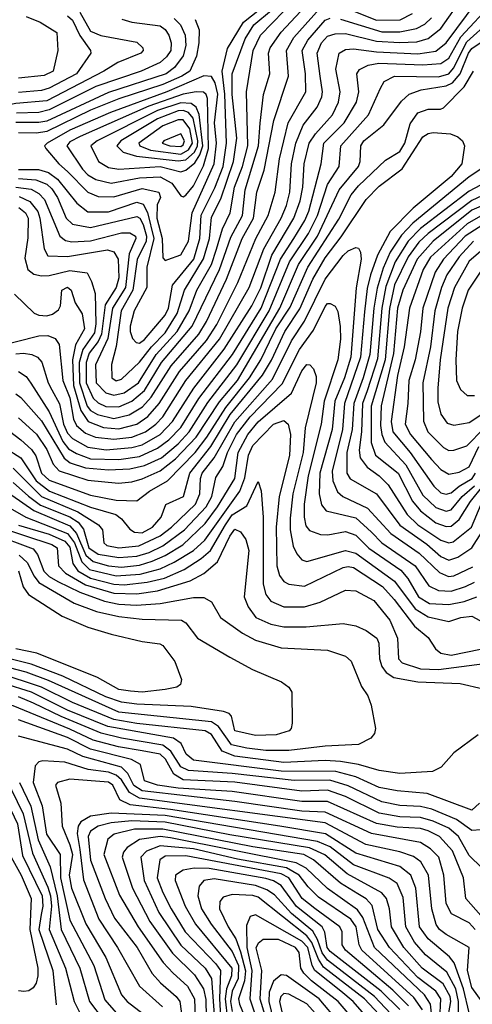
# Model space of a CAD drawing. Extents: x 501367 to 657802, y 482273 to 547541.
# Tile 577 of 656: x 600550 to 602307, y 520004 to 523825. Entities that reach past the tile are written whole.
import ezdxf

# ---------------------------------------------------------------- set-up
doc = ezdxf.new("R2010")
doc.units = 0

msp = doc.modelspace()

# ---------------------------------------------------------------- linework, layer by layer
at = {"layer": '0CON20XD'}
for points in [[(600548.4, 523138.4), (600589.8, 523119.8), (600620, 523080), (600628.8, 523055), (600645, 522936), (600658.8, 522908.8), (600735, 522906.3), (600891.1, 522931.1), (600915, 522923.5), (600932.3, 522895), (600935, 522822.9), (600924.2, 522785), (600881.6, 522718.4), (600868, 522605), (600854.5, 522575.5), (600820.3, 522530.3), (600807.6, 522495), (600808.2, 522415), (600835, 522355.6), (600855, 522337.8), (600885, 522324.3), (600935, 522322.4), (600985.7, 522344.3), (601035, 522386), (601100, 522495), (601219.3, 522635), (601325.7, 522855), (601369, 522981), (601414.9, 523065), (601425.3, 523165), (601477.5, 523335), (601483.6, 523423.6), (601495.8, 523534.2), (601521.2, 523615), (601515.9, 523695), (601522.6, 523715), (601565, 523775.6), (601732.5, 523957.5)], [(600455, 522554.8), (600625, 522598.1), (600659, 522599), (600687.8, 522587.8), (600703.9, 522563.9), (600717.7, 522425), (600745, 522357.7), (600759.4, 522275), (600770.7, 522250.7), (600805, 522219.9), (600844.5, 522204.5), (600915, 522196.5), (600984.7, 522205.3), (601038, 522225), (601078.3, 522255), (601105, 522283.8), (601194.6, 522425), (601325.6, 522585), (601440.7, 522785), (601497.4, 522935), (601565.4, 523055), (601585, 523103.1), (601598.5, 523155), (601604.4, 523265), (601621.4, 523345), (601650.8, 523415), (601705.2, 523485), (601722.1, 523525), (601724.8, 523545), (601715.6, 523605.6), (601704.3, 523695), (601720.9, 523735), (601745, 523760.3), (601775, 523769.4), (601815, 523771.4), (601935, 523741.1), (602023.9, 523736.1), (602090.8, 523739.2), (602135, 523751), (602185, 523790.8), (602268.9, 523911.1)], [(600535, 523174.9), (600595, 523166.4), (600625, 523150), (600646.3, 523126.3), (600706.5, 522985), (600727.9, 522967.9), (600752.3, 522962.3), (600825, 522966.9), (600945, 522997.7), (600977.3, 522997.3), (600999.5, 522985), (601000.7, 522975), (600974.4, 522915.6), (600960.5, 522785), (600909.7, 522705), (600891.8, 522588.2), (600844.1, 522485), (600847.5, 522415), (600885, 522376.6), (600915, 522367.4), (600955, 522376.3), (601011.8, 522415), (601080, 522525), (601161.8, 522615), (601208.3, 522695), (601238.2, 522775), (601293.9, 522875), (601314.3, 522934.3), (601337.1, 523012.9), (601367, 523075), (601384.1, 523175), (601415.3, 523255), (601435.1, 523335), (601430.2, 523545), (601455.7, 523705), (601484.5, 523765), (601620.6, 523905)], [(600535, 522527.9), (600565, 522530.6), (600597.8, 522525), (600618.9, 522515), (600636.1, 522496.1), (600660, 522415), (600675, 522388.4), (600704.7, 522334.7), (600720.7, 522255), (600735, 522220.3), (600755, 522200), (600815, 522165.6), (600886.3, 522156.3), (600985, 522165.1), (601025, 522174.9), (601094.9, 522215.1), (601142.8, 522265), (601225.4, 522395), (601344, 522546), (601451.2, 522715), (601485.4, 522784.7), (601529.2, 522910.8), (601614.2, 523055), (601638.5, 523121.5), (601649.3, 523175), (601654.3, 523265), (601673.8, 523345), (601698, 523382), (601764.5, 523455), (601786.9, 523505), (601794, 523545), (601777.2, 523632.8), (601790.4, 523695), (601815, 523708.4), (601845, 523711.2), (601935, 523700.2), (602095, 523692.3), (602165, 523702.9), (602205, 523734.4), (602325, 523897.1)], [(600545, 522459.6), (600575, 522440.8), (600593.8, 522413.8), (600665, 522303.4), (600717.8, 522187.8), (600740.1, 522160.1), (600770.9, 522140.9), (600825, 522120.3), (600935, 522117.9), (601015, 522129.8), (601085, 522162.3), (601128.8, 522195), (601175, 522242.1), (601245.3, 522354.7), (601375.8, 522525), (601487.6, 522705), (601562, 522895), (601614.1, 522975.9), (601656.4, 523045), (601672.2, 523082.2), (601719.7, 523265), (601730.7, 523345), (601809.5, 523425), (601857, 523505), (601866.2, 523545), (601858.6, 523615), (601868.6, 523631.4), (601901.9, 523648.1), (601944.5, 523655.5), (602115, 523649.9), (602185, 523655.1), (602215, 523675.2), (602262.1, 523757.9), (602385, 523889.5)], [(600545, 523243.6), (600623.3, 523243.3), (600661.4, 523231.4), (600696.3, 523206.3), (600772.5, 523112.5), (600815, 523078.7), (600895, 523078.9), (601005, 523116), (601029.3, 523109.3), (601046.7, 523076.7), (601070.6, 522975), (601043.7, 522865), (601043.2, 522785), (600994, 522695), (600979.3, 522635), (600978.2, 522615), (600987.8, 522587.8), (601002.4, 522572.4), (601015, 522568.9), (601035, 522583.8), (601115, 522678.7), (601127.4, 522705), (601143.2, 522795), (601225.3, 522895), (601249.5, 522975), (601254.2, 523065.8), (601307.4, 523172.6), (601339.4, 523255), (601352.5, 523345), (601346.6, 523535), (601335.5, 523625), (601356.8, 523713.2), (601418.8, 523815), (601505.9, 523884.1)], [(600546.5, 523096.5), (600573, 523075), (600582.8, 523055), (600582, 522978), (600569.5, 522899.5), (600582.1, 522855), (600605, 522837.7), (600635, 522830.2), (600665, 522832), (600745, 522852.1), (600811.8, 522841.8), (600829.3, 522809.3), (600842.4, 522762.4), (600845.8, 522645), (600840, 522610), (600794.7, 522545.3), (600781.4, 522495), (600782.1, 522415), (600811.9, 522325), (600825, 522308.6), (600852.6, 522292.6), (600915, 522277.3), (600975, 522291.2), (601026.9, 522323.1), (601059.9, 522360.1), (601138.5, 522481.5), (601245.8, 522605), (601275, 522653), (601352.8, 522817.2), (601413.4, 522975), (601457.6, 523055), (601470.6, 523155), (601499.2, 523240.8), (601536, 523434), (601593.1, 523605), (601586.1, 523705), (601613.9, 523755), (601735, 523891.6)], [(601765, 523890.5), (601935, 523823.1), (602026.1, 523823.9), (602075, 523848.4)], [(600784, 523854), (600825, 523780.7), (600865, 523763.5), (601005, 523737.1), (601028.5, 523715), (601029.1, 523705), (601020, 523695), (600931.1, 523658.9), (600876.7, 523625), (600655, 523510), (600535, 523499.1), (600447.5, 523482.5), (600200.3, 523479.8), (600159.3, 523415), (600097.5, 523345), (599991.5, 523275)], [(600545, 523208.4), (600613, 523203), (600655, 523186.3), (600675, 523167.7), (600696.4, 523135), (600730.3, 523055), (600755, 523031.6), (600825, 523018.8), (601005, 523060.6), (601017, 523055), (601029.5, 523029.5), (601042.4, 522985), (601040.3, 522965), (601006.2, 522893.8), (600989.8, 522775), (600943.9, 522695), (600924, 522556), (600906.6, 522486.6), (600907.5, 522435), (600924, 522424), (600945, 522429.6), (601015, 522495.6), (601061.2, 522555), (601115, 522609.6), (601161.7, 522685), (601189.7, 522775), (601263.7, 522896.3), (601286.6, 522975), (601295, 523058.8), (601330.2, 523129.8), (601379.7, 523275), (601393.4, 523365), (601374.8, 523534.8), (601375.1, 523615), (601425, 523750.5), (601458.7, 523805), (601527.9, 523862.1)], [(600735, 523840.1), (600755, 523823), (600783.4, 523763.4), (600824.7, 523705), (600826.1, 523695), (600770, 523615), (600665, 523559.3), (600635, 523549.9), (600545, 523541.6)], [(600575, 523836.8), (600629.6, 523815), (600694, 523775), (600698.6, 523705), (600680, 523625), (600645, 523608.6), (600545, 523597.1)], [(600529.7, 522759.8), (600606.2, 522686.2), (600625, 522678), (600655, 522675.9), (600677.7, 522682.3), (600701.1, 522698.9), (600708.8, 522715), (600713.8, 522775), (600735, 522786.2), (600750.3, 522775), (600765.8, 522725.7), (600792.7, 522682.7), (600802.2, 522625), (600766.6, 522563.4), (600755.3, 522504.7), (600759, 522405), (600787.7, 522307.7), (600815.4, 522265.4), (600875, 522241.8), (600935, 522236.5), (601005, 522255.1), (601047.7, 522285), (601091.1, 522335), (601170.4, 522459.6), (601275, 522580.2), (601315, 522641.3), (601397, 522805), (601465.9, 522975), (601514.9, 523065), (601541.4, 523155), (601558.8, 523285), (601591.4, 523425), (601660.5, 523545), (601659, 523615), (601646, 523705), (601668.2, 523745), (601735, 523822.4), (601755, 523830.5)], [(601149.4, 523829.4), (601174.8, 523805), (601192.2, 523765), (601194.9, 523724.9), (601185.1, 523685), (601151.5, 523638.5), (601118.8, 523615), (600895, 523542.2), (600655, 523431.5), (600625, 523425.3), (600535, 523425.3)], [(600535, 522373), (600555, 522358.2), (600635, 522268.5), (600722.9, 522122.9), (600745.8, 522105.8), (600805, 522085.3), (600895, 522077.6), (600977.7, 522082.3), (601035, 522094.9), (601100.2, 522125), (601165, 522178.6), (601207.8, 522225), (601280.2, 522339.8), (601392.4, 522485), (601518.9, 522695), (601596.9, 522885), (601671.4, 522995), (601705.5, 523065), (601745.3, 523184.7), (601789.3, 523255), (601795.9, 523335), (601903.7, 523455), (601950.8, 523559.1), (601964.7, 523585.3), (602004.1, 523605.9), (602175, 523602.8), (602215, 523614), (602233.7, 523636.3), (602285, 523738.8), (602375, 523819.5)], [(601231.2, 523825), (601247, 523785), (601245.4, 523735), (601236.4, 523683.6), (601210.3, 523625), (601179.2, 523605), (601105, 523573.5), (600935, 523517.2), (600825, 523473.7), (600655, 523391.4), (600615, 523384.2), (600545, 523385.5)], [(600946, 523826), (600985.4, 523815.4), (601095, 523801.2), (601115, 523786.9), (601129, 523765), (601138.5, 523735), (601136.1, 523705), (601120.1, 523679.9), (601095, 523658.2), (601021.8, 523625), (600845.1, 523564.9), (600665, 523474.3)], [(601795, 523827.2), (601955, 523777.8), (602025, 523777.3), (602090, 523790), (602122.8, 523807.2), (602148, 523832)], [(600545, 522279.4), (600615, 522216), (600655, 522156.5), (600680.1, 522100.1), (600703.8, 522073.8), (600815, 522037.8), (600933.2, 522026.8), (600985, 522031.8), (601025, 522043.2), (601095.9, 522074.1), (601155, 522120.3), (601235.3, 522204.7), (601325, 522342.3), (601394.8, 522425.2), (601560, 522705), (601631.6, 522875), (601706.3, 522985), (601789.7, 523165), (601865.4, 523255.4), (601872, 523275), (601873.6, 523335), (601886, 523354), (601963.9, 523416.1), (602031.7, 523508.3), (602061.3, 523535), (602107.8, 523552.2), (602205, 523568), (602230, 523580), (602259, 523615), (602292.2, 523695), (602305, 523712.4), (602385, 523766.9)], [(600465, 522261.1), (600554.8, 522195), (600596.4, 522156.4), (600612.6, 522132.6), (600635.1, 522065), (600665, 522038.1), (600825, 521980.3), (600925, 521960.9), (601005, 521957.5), (601053.7, 521995), (601124.3, 522035.7), (601230.6, 522145), (601276.5, 522205), (601349.8, 522320.2), (601442.4, 522435), (601485.7, 522505), (601519.8, 522575), (601544.4, 522625), (601600.3, 522709.7), (601667.7, 522865), (601789.2, 523050.8), (601836.1, 523145), (601865, 523180), (601970.3, 523279.7), (602025, 523313.5), (602044.3, 523345), (602065, 523420.4), (602095, 523463.1), (602135, 523478), (602183.1, 523476.9), (602195, 523482), (602275.3, 523564.7), (602311.9, 523625)], [(601115, 522890.6), (601125, 522893.6), (601175, 522911.8), (601204.9, 522965.1), (601219, 523075), (601305.2, 523264.8), (601313.3, 523345), (601306.2, 523425), (601319.2, 523535), (601309, 523579), (601295, 523604.8), (601265, 523606.3), (601120.9, 523545), (600902.8, 523465), (600745, 523396.1), (600657.1, 523345), (600646.9, 523335), (600651.2, 523325), (600701.7, 523265), (600735.3, 523235.3), (600815, 523155.5), (600855, 523138.9), (600915, 523137.6), (601025, 523169.4), (601089.6, 523155), (601096.1, 523135), (601083.8, 523106.2), (601082.5, 523055), (601103.2, 522975), (601105, 522901.2), (601115, 522890.6)], [(601185, 523137.6), (601195, 523143.7), (601225, 523179.5), (601262.8, 523257.2), (601282.8, 523325), (601278.5, 523518.5), (601274.2, 523534.2), (601263.6, 523543.6), (601234.9, 523544.9), (601185, 523535.9), (601051.1, 523488.9), (600785, 523372), (600745, 523350.5), (600733.3, 523335), (600793.8, 523245), (600815, 523223.1), (600845.4, 523205), (600905, 523189.9), (601015, 523211), (601095, 523214.5), (601140.9, 523190.9), (601175, 523140.7), (601185, 523137.6)], [(601175, 523234.8), (601195, 523240.2), (601230.2, 523269.8), (601249.6, 523300.5), (601260.9, 523335), (601246.6, 523456.6), (601234.9, 523484.9), (601215, 523500), (601175, 523502.2), (601085, 523472.4), (600850.3, 523355), (600826.7, 523335), (600855.9, 523275), (600895, 523250.7), (600935, 523244.9), (601095, 523254.7), (601175, 523234.8)], [(600665, 523474.3), (600625, 523464.9), (600537.5, 523462.5)], [(601165, 523276.5), (601195, 523281.3), (601229.1, 523310.9), (601240.1, 523335), (601241.6, 523355), (601223.1, 523443.1), (601205, 523464.7), (601185, 523472.7), (601165, 523470.6), (601085, 523440.5), (600942.4, 523355), (600926.7, 523335), (600951.1, 523311.1), (601003.3, 523295), (601165, 523276.5)], [(601175, 523303.2), (601205, 523319), (601220.6, 523345), (601210.5, 523400.5), (601185, 523435.5), (601165, 523436.1), (601105, 523413.2), (601013.1, 523345), (601016.2, 523335), (601058.2, 523318.2), (601175, 523303.2)], [(600432, 522202), (600554.4, 522124.4), (600613.9, 522035), (600665.4, 521995.4), (600825, 521932.7), (600922.8, 521905), (600945, 521888.5), (600977.6, 521847.6), (600996.2, 521836.2), (601025, 521833.5), (601066.1, 521855), (601099.3, 521895), (601116.7, 521943.3), (601185.2, 521975), (601209.9, 522065), (601291.7, 522168.3), (601367.4, 522292.6), (601492.8, 522445), (601526.7, 522503.3), (601578.7, 522615), (601637.5, 522702.4), (601688, 522818), (601735, 522901.2), (601798.1, 522981.9), (601895, 523126.9), (601945, 523179), (602034.7, 523245.3), (602115, 523370.3), (602135, 523383.5), (602155, 523386.6), (602221.6, 523381.6), (602250.4, 523370.4), (602268.1, 523355), (602276.1, 523335), (602266.3, 523265), (602225, 523215.6), (602076.5, 523093.5), (601987.5, 523002.5), (601939, 522911), (601911.4, 522835), (601898.4, 522781.6), (601888.4, 522691.6), (601873.1, 522515), (601810.2, 522335), (601802.7, 522235), (601763.3, 522073.3), (601765.1, 522035.1), (601783.1, 521993.1), (601804.4, 521974.4), (601899.3, 521929.3), (601990.8, 521830.8), (602100.2, 521755), (602179.2, 521679.2), (602213.9, 521663.9), (602235, 521666.9), (602308.3, 521701.7)], [(601175, 523332.3), (601185, 523338.4), (601189.3, 523355), (601175, 523382), (601109.6, 523355), (601103.4, 523345), (601132.9, 523335), (601175, 523332.3)], [(602370.3, 523265), (602295, 523215.5), (602075.9, 523035), (602031.2, 522988.8), (601987.6, 522922.4), (601960.1, 522859.9), (601936.8, 522783.2), (601924.2, 522705), (601909.2, 522525), (601883.4, 522435), (601846.5, 522335), (601840.9, 522235), (601819.8, 522145), (601819.5, 522065), (601832.8, 522042.8), (601935.1, 521985.1), (602025, 521863.5), (602129.9, 521789.9), (602185, 521741.8), (602215, 521727.5), (602251.1, 521738.9), (602305, 521775.6), (602344.1, 521835.9)], [(602475.3, 523255), (602295, 523159.4), (602105, 523014.7), (602058.2, 522965), (602007, 522885), (601970.6, 522789.4), (601956, 522705), (601939.2, 522509.2), (601898.6, 522385), (601880.4, 522335), (601876.5, 522225), (601867.4, 522155), (601871.7, 522125), (601898.1, 522088.1), (601945, 522054.8), (601980, 522019.9), (602053.6, 521905), (602094.8, 521865), (602185, 521804.9), (602215, 521794.2), (602231.8, 521798.2), (602302.9, 521855), (602341, 521945)], [(602385, 523160.3), (602305, 523123), (602135.1, 522994.9), (602098.7, 522961.3), (602057.9, 522905), (602004.6, 522795.4), (601985.6, 522704.4), (601968, 522505), (601913.7, 522325), (601914.5, 522184.5), (601930.5, 522135), (602018.6, 522065), (602075, 521956.5), (602105, 521918.8), (602165, 521872.6), (602205, 521857.6), (602225, 521859.5), (602255, 521886), (602299.4, 521955), (602347.6, 522015)], [(602405, 523128.5), (602305, 523085.1), (602154.3, 522965), (602092, 522895), (602036.4, 522775), (602016.4, 522705), (602001.1, 522528.9), (601953.3, 522326.7), (601950, 522250), (601955.1, 522215), (601967.3, 522185), (602048.1, 522098.1), (602115, 521979.4), (602165, 521932), (602205, 521917.9), (602225, 521923.3), (602266.7, 521975), (602315, 522016.4)], [(602365, 523078.2), (602287, 523033), (602145, 522903.2), (602116.4, 522855), (602062.8, 522705), (602042.6, 522555), (602016.2, 522443.8), (601991.8, 522265), (601998.6, 522225), (602065.7, 522145.7), (602156.8, 522015), (602185, 521989.4), (602205, 521983.4), (602225, 521989.3), (602255.2, 522014.8), (602305.7, 522044.3), (602319.1, 522065)], [(602365, 523039.7), (602278.4, 522985), (602194.3, 522895), (602162.3, 522845), (602114.6, 522705), (602106.2, 522613.8), (602085.5, 522505.5), (602059.9, 522425), (602056.3, 522335), (602045.5, 522255), (602066.2, 522215), (602148.1, 522118.1), (602185, 522079.8), (602215, 522061), (602255, 522068.4), (602295, 522089.3), (602331.8, 522168.2)], [(602311, 522965), (602255.4, 522905), (602208.3, 522835), (602186.8, 522785), (602160.9, 522695), (602144.7, 522555.3), (602114.9, 522415), (602116.6, 522266.6), (602134.4, 522225), (602195, 522164.8), (602215, 522153.4), (602235, 522153.9), (602285, 522170.7), (602351.8, 522238.2)], [(601654.9, 522655), (601735, 522817.5), (601805, 522909.6), (601825, 522927.5), (601855, 522940.8), (601865, 522937.8), (601872.6, 522922.6), (601875.8, 522895), (601856.3, 522783.7), (601834.7, 522515.3), (601810.4, 522435), (601773.1, 522345), (601763.1, 522235), (601714.5, 522065), (601711.8, 521985), (601722, 521942), (601739.2, 521919.2), (601855, 521892.3), (601915, 521836.6), (601956, 521795), (602084.8, 521705), (602137.6, 521627.6), (602175, 521609.7), (602225, 521607.2), (602280.4, 521625), (602315, 521642.7)], [(602375, 522955.7), (602295, 522887.4), (602237.1, 522785), (602211.6, 522705), (602182, 522505), (602172.7, 522395), (602172.4, 522342.4), (602184.3, 522294.3), (602209.3, 522259.3), (602235, 522251.4), (602295, 522261.9), (602405.1, 522334.9)], [(602352.2, 522867.8), (602290.6, 522775), (602267.4, 522705), (602249.2, 522615), (602242.6, 522505), (602245.2, 522425.2), (602260.2, 522390.2), (602286.5, 522366.5), (602315, 522366.1)], [(601690.4, 522619.6), (601735, 522711.6), (601745, 522722.8), (601755, 522724), (601775, 522712.5), (601785, 522692), (601794.2, 522634.2), (601794.5, 522585), (601785.1, 522504.9), (601732.3, 522345), (601720, 522255), (601670.2, 522055), (601653.6, 521945), (601653.7, 521895), (601661, 521861), (601675, 521843.2), (601717.7, 521827.7), (601745.7, 521825.7), (601815, 521839.3), (601855, 521824.8), (601904.6, 521774.6), (602028.8, 521688.9), (602056.6, 521656.6), (602097.3, 521585), (602141, 521559), (602215, 521555.4), (602275, 521567.8), (602324.7, 521585.3)], [(600525, 522084.6), (600564.6, 522044.6), (600635, 521974.7), (600775.6, 521915), (600856.2, 521865), (600871.2, 521845), (600876.5, 521795), (600888.5, 521785), (600935, 521774.9), (601012.8, 521782.8), (601095, 521822.6), (601139, 521855), (601232, 521945), (601249.6, 521985), (601252.2, 522045), (601258.7, 522065), (601305.4, 522124.6), (601385, 522264.9), (601530.6, 522429.4), (601605, 522578.3), (601654.9, 522655)], [(600525, 522029.1), (600583.8, 521976.2), (600631.4, 521941.4), (600745, 521895.4), (600777, 521875), (600798.1, 521848.1), (600818.2, 521775), (600855, 521751.2), (600935, 521737.3), (601005, 521743.5), (601052.1, 521757.9), (601105, 521783.4), (601189.7, 521845), (601274, 521935), (601296.1, 521975), (601311.3, 522048.7), (601338.9, 522091.1), (601356.9, 522145), (601392, 522215), (601445, 522283.9), (601568.5, 522411.5), (601635.4, 522545), (601690.4, 522619.6)], [(600519.2, 521979.2), (600605, 521919.7), (600745, 521860.6), (600771.2, 521831.2), (600806.8, 521746.8), (600835, 521722), (600895, 521705.3), (600945, 521701), (601015, 521708.7), (601063.6, 521723.6), (601114.4, 521745.6), (601182.7, 521787.3), (601269.9, 521870.1), (601317.9, 521935), (601385, 522044.8), (601397.8, 522145), (601434.9, 522215.1), (601475, 522264.3), (601604.4, 522375.6), (601645, 522462.5), (601665, 522487.2), (601676.1, 522486.1), (601689.9, 522469.9), (601700.2, 522440.2), (601701, 522415), (601658.6, 522241.4), (601650.2, 522145), (601609.6, 521985), (601599.9, 521889.9), (601600.3, 521845), (601612, 521782), (601625, 521751.8), (601645, 521728.7), (601665, 521721.8), (601815, 521765.5), (601855, 521755.1), (602005, 521645.8), (602085, 521539), (602135, 521507.5), (602215, 521490), (602262.5, 521505), (602305, 521510.4), (602366.5, 521476.5)], [(600504.4, 521934.4), (600573.8, 521895), (600735, 521830.8), (600762.6, 521795), (600791, 521721), (600821.6, 521691.6), (600925, 521667.2), (601017.1, 521672.9), (601095, 521694.3), (601149.6, 521720.4), (601224.3, 521765.7), (601268.6, 521805), (601404.6, 521995.4), (601423.6, 522046.4), (601437.5, 522135), (601455, 522172.2), (601535, 522255.5), (601575, 522268.9), (601591.7, 522255), (601601.1, 522215), (601596.8, 522133.2), (601556.6, 521975), (601545.7, 521855.7), (601548.2, 521705), (601558.7, 521668.7), (601575, 521644.7), (601595, 521634.7), (601655, 521626.6), (601805, 521699.3), (601825, 521703.4), (601845, 521699), (601957.5, 521625), (602003.4, 521575), (602082.1, 521472.1), (602135, 521427.4), (602163.7, 521383.7), (602185, 521366.8), (602225, 521359.1), (602395, 521394.2)], [(601348.6, 521865), (601375, 521903.8), (601431.4, 521938.6), (601475, 522032.5), (601486.9, 521996.9), (601495.2, 521895), (601495.2, 521635), (601504.8, 521594.8), (601525, 521568.9), (601575, 521546.4), (601655, 521547.1), (601715.8, 521564.2), (601815, 521610.8), (601855, 521608.6), (601925, 521571.6), (601986.7, 521495), (602015.7, 521425), (602020.5, 521345), (602035, 521328.8), (602105, 521305.9), (602175, 521303.6), (602354, 521326)], [(600465, 521857.5), (600675, 521788.9), (600695.2, 521775), (600701.3, 521705), (600727.7, 521677.7), (600805, 521632.3), (600915, 521599.8), (601005, 521597.3), (601085, 521608.2), (601212.3, 521647.7), (601264.6, 521675.4), (601318.3, 521721.7), (601365, 521820.4), (601385, 521847.8), (601407.1, 521837.1), (601428, 521808), (601439.4, 521765), (601420.8, 521585), (601436.3, 521546.3), (601466.2, 521505), (601525, 521479.4), (601575, 521469.4), (601661.3, 521468.7), (601805, 521481.9), (601855, 521472.9), (601895, 521455.3), (601935.8, 521425), (601943.8, 521405), (601947, 521345), (601955.4, 521315.4), (601972, 521292), (602002.5, 521272.6), (602095, 521254.9), (602259.1, 521249.1), (602348.9, 521228.9)], [(600545, 521863.9), (600665, 521828.4), (600725, 521801.3), (600745, 521778.6), (600756.7, 521715), (600776.3, 521686.3), (600825, 521657.2), (600915, 521634.9), (600955, 521632.5), (601045, 521641.6), (601111.9, 521658.1), (601188.1, 521691.9), (601255, 521733.7), (601291.2, 521765), (601348.6, 521865)], [(600441.6, 521831.6), (600602, 521772), (600619.6, 521749.6), (600643.8, 521685), (600665, 521664.1), (600698.7, 521645), (600783.2, 521603.2), (600878.6, 521568.6), (600935, 521556.7), (601003, 521553), (601095, 521559.7), (601225, 521583), (601265, 521582.5), (601295, 521565.8), (601330, 521505), (601415, 521443.8), (601465, 521417.3), (601565, 521387.4), (601745, 521377.8), (601814.2, 521355), (601836.2, 521336.2), (601876.8, 521236.8), (601900.6, 521200.6), (601914.5, 521165), (601931.1, 521075), (601927.1, 521055), (601913.2, 521036.8), (601865, 521012.7), (601735, 521005.5), (601595, 520989.2), (601505, 520989.3), (601431.9, 520998.1), (601371.7, 521011.7), (601321.8, 521081.8), (601295, 521100.4), (600935, 521137.5), (600661.3, 521261.3), (600575, 521292.8), (600445, 521326.7)], [(600547.5, 521747.5), (600578.9, 521718.9), (600605.8, 521665), (600625, 521640.7), (600761.2, 521561.2), (600848, 521528), (600935, 521508.4), (601025, 521498.7), (601178, 521495), (601195, 521484.4), (601240.6, 521425), (601365, 521351.5), (601453.3, 521303.3), (601566, 521255), (601594.2, 521235), (601605.7, 521215), (601607.1, 521095), (601604.2, 521075), (601595.8, 521065), (601545, 521050), (601465, 521047.3), (601385.6, 521065), (601372.7, 521122.7), (601363, 521133), (601341, 521141), (601215, 521160.3), (601005, 521169.2), (600945, 521177.1), (600885, 521197.2), (600717, 521277), (600594.3, 521324.3), (600475, 521353.9)], [(600545, 521686.6), (600564.2, 521624.2), (600584.7, 521595), (600715, 521510), (600815, 521467.3), (600905, 521440.9), (601025, 521412.4), (601093.5, 521403.5), (601105, 521396.2), (601152.2, 521335), (601177.5, 521265), (601174.3, 521245.7), (601160, 521235), (601114.2, 521225.8), (601025, 521215.2), (600979.6, 521219.6), (600935, 521226.4), (600852.1, 521272.1), (600616.5, 521366.5), (600535, 521383.3)], [(602329.8, 521050.2), (602235, 520980), (602185.5, 520924.5), (602152.4, 520907.6), (602025, 520900.4), (601945, 520910.9), (601864.5, 520934.5), (601795, 520946.7), (601735, 520949.8), (601575, 520942.1), (601385, 520966.6), (601336.5, 520986.5), (601295, 521051.3), (601270.4, 521065), (601005, 521093.6), (600915, 521109.3), (600755.2, 521175.2), (600634.8, 521235.2), (600465, 521289.9)], [(602334.7, 520785), (602305, 520758.1), (602131.7, 520821.7), (602015, 520832.4), (601945, 520846), (601855, 520886.8), (601777.5, 520907.5), (601565, 520909.1), (601225, 520951.7), (601196.7, 520975), (601176.5, 521016.5), (601147, 521037), (600892.5, 521082.5), (600735.2, 521145), (600595.7, 521215), (600489.2, 521249.2)], [(601025, 520987.7), (600933.3, 521003.3), (600835, 521029.1), (600745, 521072.3), (600525, 521162.7), (600455, 521175.3), (600385, 521176.4), (600336.4, 521163.6), (600309.7, 521145), (600311.4, 521125), (600345, 521055.3), (600463.6, 520865), (600542, 520705), (600561.3, 520581.3), (600637.5, 520425), (600640.4, 520385), (600632.8, 520352.8), (600624.5, 520295), (600679.3, 520135), (600692.2, 520002.2)], [(602149, 520761), (602105, 520772.1), (602025, 520775.9), (601955, 520789.6), (601825, 520852.6), (601753.6, 520873.6), (601615, 520872.5), (601375, 520899.8), (601205, 520911.4), (601175, 520926.2), (601136.8, 520986.8), (601105, 521010.2), (600945, 521036.5), (600866.2, 521056.2), (600710.5, 521120.5), (600603.3, 521173.3), (600545, 521197.5)], [(602339.4, 520349.4), (602282, 520415), (602273, 520495), (602229.5, 520599.5), (602179.1, 520655), (602135, 520677.7), (602105, 520686.2), (602015, 520691.8), (601935, 520706), (601745, 520791), (601645, 520791.5), (601375, 520829.8), (601165, 520842.9), (601085.5, 520855), (601035, 520871.1), (601018.9, 520935), (600984, 520954), (600825, 520993.9), (600735, 521039), (600545, 521108.3)], [(600425.8, 521025), (600563.5, 520743.5), (600600.4, 520590.4), (600659.2, 520459.2), (600669.7, 520425), (600673.1, 520385), (600664, 520295), (600727.9, 520145), (600761.1, 520015), (600796, 519946)], [(602318, 520295), (602295, 520320), (602225.7, 520355.7), (602205.8, 520395), (602196.4, 520505), (602176.3, 520575), (602145, 520608.1), (602105, 520632.3), (601915, 520667), (601735, 520749.8), (601645, 520753.2), (601385, 520790.6), (601025, 520832), (600993.5, 520853.5), (600969.4, 520899.4), (600945, 520924), (600795, 520966.4), (600735, 520994.4), (600545, 521044.7)], [(602343.7, 520533.7), (602295, 520581.9), (602252.6, 520655), (602215, 520688.1), (602155, 520715.5), (602105, 520728.6), (602025, 520732), (601945, 520746.2), (601815, 520810.1), (601745, 520834.7), (601645, 520831.8), (601385, 520865.6), (601185.1, 520875.1), (601147.7, 520897.7), (601115.9, 520955), (601095.6, 520975), (601025, 520987.7)], [(602401.2, 519935), (602305, 520070), (602287.5, 520135), (602294.1, 520225), (602205, 520275.2), (602179.3, 520295), (602166.2, 520313.8), (602149.6, 520375), (602136.7, 520505), (602106.5, 520556.5), (602077.8, 520577.8), (602025.7, 520595.7), (601893.3, 520625), (601735, 520708), (601015, 520803.8), (600976.4, 520826.4), (600945.8, 520875.8), (600925, 520893.1), (600895, 520904.7), (600815.8, 520915.8), (600725, 520944.2), (600640.5, 520949.5), (600625, 520944.7), (600610, 520930), (600602.6, 520865), (600637.9, 520775), (600654.2, 520665), (600707.8, 520585), (600708.4, 520495), (600745, 520330.9), (600837.9, 520155), (600881.1, 520021.1), (600969.7, 519919.7)], [(600549.1, 520865), (600592.8, 520772.8), (600622.1, 520642.2), (600668.3, 520538.3), (600696.1, 520425), (600711, 520295), (600783.4, 520145), (600820.9, 520015), (600927.6, 519875)], [(602295, 519971.1), (602272.4, 520065), (602235.8, 520165.8), (602218.3, 520188.3), (602135, 520258.7), (602101.2, 520305), (602087.8, 520455), (602068.7, 520505), (602025, 520539.3), (601855, 520590.6), (601736.3, 520666.3), (601559.5, 520695), (601135, 520760.6), (600978.3, 520778.3), (600938.1, 520798.1), (600912.1, 520855), (600895, 520866.7), (600745, 520878.4), (600696.7, 520865), (600689.1, 520855), (600709.2, 520785), (600714.4, 520695), (600745, 520623.4), (600754.4, 520585), (600742.5, 520505), (600751.2, 520455), (600806.3, 520316.3), (600885, 520186), (600945, 520040.7), (600966.8, 520015), (601046.4, 519955)], [(602253.3, 519935), (602253.6, 520015), (602242.8, 520065), (602208.4, 520128.4), (602125, 520196.8), (602082.7, 520245), (602049.3, 520305), (602038.3, 520418.3), (602015, 520473.6), (601983.6, 520493.6), (601845, 520545.9), (601754.7, 520614.7), (601705.8, 520635.8), (601115, 520736.8), (600905, 520745.3), (600825, 520733.9), (600787.3, 520712.7), (600777.4, 520695), (600773.3, 520666.7), (600784.1, 520605), (600797.8, 520487.8), (600856.7, 520335), (600930, 520225), (601015.2, 520075), (601103.9, 519993.9)], [(602375, 520683.8), (602305, 520678.4), (602245, 520721.6), (602149, 520761)], [(602209.4, 519935), (602223, 520015), (602220.8, 520035), (602193.5, 520083.5), (602111.9, 520145), (602041.4, 520225), (601992.4, 520305), (601985.5, 520375), (601973.8, 520415), (601955, 520436.9), (601820.4, 520510.4), (601734.2, 520584.2), (601675, 520611.5), (601365, 520661.5), (601115, 520710.5), (600985, 520715.6), (600905, 520708.7), (600855, 520696.1), (600825, 520676.1), (600815.7, 520655), (600825, 520564), (600881.2, 520415), (600918.2, 520338.2), (601006.6, 520225), (601064.3, 520124.3), (601097.1, 520087.1), (601157.8, 520035), (601171.3, 520015), (601207.2, 519752.8)], [(602180, 519945), (602184, 520025), (602165, 520055.1), (602095, 520108.5), (601985.1, 520225), (601939.8, 520295), (601917.7, 520387.7), (601895, 520414), (601862.9, 520432.9), (601794.8, 520474.8), (601690, 520565), (601652.3, 520585), (601455, 520614.8), (601105, 520684.5), (600996.3, 520683.7), (600916.8, 520665), (600892.6, 520645), (600876.7, 520585), (600937.6, 520427.6), (601010.3, 520305), (601106.3, 520166.3), (601145.3, 520125.3), (601201.9, 520075), (601229.1, 520025), (601231.3, 519951.3)], [(602161.4, 519855), (602144.5, 520005), (602121.3, 520041.3), (601926.5, 520225), (601881.4, 520341.4), (601861.4, 520371.4), (601744.1, 520454.1), (601662.4, 520532.4), (601623.7, 520553.7), (601135, 520649.8), (601095, 520655.1), (601015, 520643.3), (600967.6, 520612.4), (600953.2, 520595), (600947.7, 520575), (600988.1, 520455), (601055.4, 520325.4), (601142.6, 520202.6), (601228.9, 520118.9), (601263.1, 520065), (601272.4, 520022.4), (601273.6, 519955)], [(602113.2, 519983.2), (602080.3, 520030.3), (601878, 520215), (601868, 520235), (601855.3, 520305), (601835.1, 520335.1), (601709.7, 520419.7), (601670, 520460), (601635.3, 520505.3), (601585, 520533.6), (601395, 520567.4), (601225, 520607.4), (601095, 520619.1), (601041.9, 520598.1), (601019.8, 520575), (601033, 520485), (601090.3, 520360.3), (601175, 520234.1), (601269.5, 520145), (601294.4, 520105), (601306.1, 519945)], [(600517.5, 520575), (600555.8, 520505), (600594, 520415), (600589.2, 520295), (600620.5, 520145), (600620.9, 520115), (600614.1, 520085.9), (600601.9, 520068.1), (600585, 520056.6), (600566.3, 520053.7), (600545, 520057)], [(602058.7, 519998.7), (601998.6, 520058.6), (601814, 520215), (601802, 520235), (601802, 520285), (601793.1, 520305), (601696, 520376), (601645.9, 520415), (601594.9, 520494.9), (601565, 520510.7), (601195, 520580.9), (601115, 520578.9), (601093.5, 520565), (601083.8, 520495), (601105, 520438), (601137.8, 520375), (601192.8, 520285), (601311.6, 520161.6), (601329.5, 520135), (601325.6, 520025), (601330.8, 519935)], [(602025, 519983.8), (601952.9, 520055), (601755, 520208.6), (601743.9, 520225), (601733.8, 520283.8), (601723.5, 520305), (601624.3, 520384.3), (601565, 520465.7), (601535, 520483.9), (601505, 520492.1), (601285, 520531.6), (601227, 520533), (601184.7, 520525.3), (601155.2, 520505), (601153.3, 520485), (601192.5, 520385), (601232.1, 520315), (601373, 520145), (601371.8, 520115), (601352.9, 520065), (601347.1, 520025), (601365.6, 519865)], [(602011.6, 519945), (601927.1, 520035), (601745, 520175.1), (601724.2, 520204.2), (601706.4, 520256.4), (601688.3, 520288.3), (601605, 520356.9), (601538.7, 520428.7), (601508.7, 520448.7), (601464.9, 520464.9), (601305, 520491.7), (601264.8, 520485.2), (601247.2, 520462.8), (601241.4, 520425), (601255.1, 520375), (601292.7, 520315), (601375, 520209), (601399, 520155), (601398.4, 520105), (601375, 520055.2), (601368.4, 520015), (601375, 519975.9)], [(601963.4, 519945), (601887.8, 520025), (601728.8, 520148.8), (601709.1, 520179.1), (601683.8, 520243.8), (601665, 520270.2), (601475, 520419.9), (601455, 520426.8), (601375, 520430), (601340.2, 520419.8), (601326.2, 520403.8), (601325.7, 520375), (601359, 520305), (601388.8, 520258.8), (601407.3, 520207.3), (601426.2, 520133.8), (601422.2, 520095), (601399.6, 520025), (601402.7, 520005), (601491.1, 519791.1)], [(601914.6, 519935), (601844.9, 520015), (601795.9, 520055.9), (601696, 520135), (601685.3, 520155.3), (601668, 520225), (601645, 520248.8), (601465, 520351.6), (601444.8, 520345.2), (601429.7, 520310.3), (601431.9, 520225), (601450.9, 520135), (601443.2, 520025), (601493.2, 519873.2)], [(601745, 519683.9), (601765, 519689.1), (601779.2, 519700.7), (601805, 519744.4), (601841.8, 519838.2), (601854.5, 519935), (601786.4, 520015), (601682.4, 520095), (601652.9, 520125), (601641.2, 520145), (601634.5, 520205), (601620.6, 520225), (601555, 520255.8), (601495, 520255.9), (601475, 520240.7), (601466.9, 520223.1), (601487.9, 520135), (601481.5, 520025), (601529.5, 519869.5), (601564.4, 519815), (601645, 519727.1), (601665, 519713.8), (601745, 519683.9)], [(601675, 519772.3), (601735, 519793.8), (601755.6, 519814.4), (601780.2, 519865), (601788.4, 519935), (601712.5, 520025), (601585, 520115.7), (601565, 520119.2), (601535, 520094.2), (601518.9, 520051), (601516.9, 520015), (601535, 519940.5), (601585, 519847.6), (601655, 519776.1), (601675, 519772.3)], [(601665, 519840.7), (601675, 519844.4), (601703, 519877), (601720.5, 519925), (601718.6, 519945), (601665, 520005.8), (601595, 520044), (601575, 520046.1), (601564.1, 520035), (601558.2, 520015), (601576.8, 519935), (601645, 519850.7), (601665, 519840.7)]]:
    msp.add_lwpolyline(points, dxfattribs=at)

doc.saveas('drawing.dxf')
